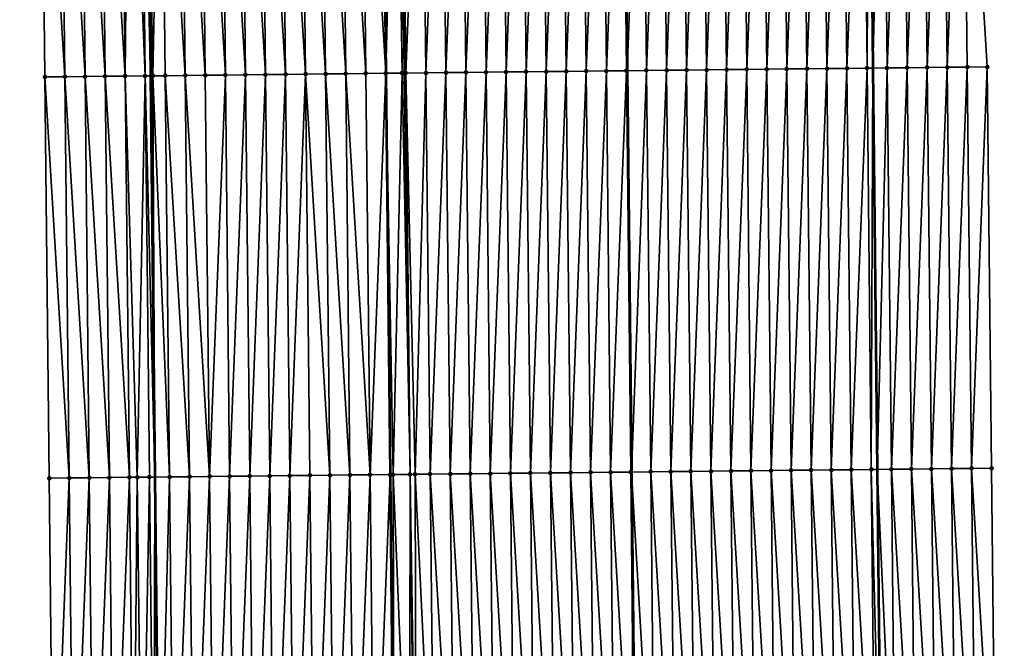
# Model space of a CAD drawing. Header units: feet. Extents: x 2010743 to 2022806, y 818705 to 837694.
# Tile 370 of 531: x 2011449 to 2011498, y 831265 to 831296. Entities that reach past the tile are written whole.
import ezdxf

# ---------------------------------------------------------------- set-up
doc = ezdxf.new("R2010")
doc.units = ezdxf.units.FT
doc.header["$MEASUREMENT"] = 0
for name, color, linetype, lineweight in [('EP_Travel Lane', 172, 'Continuous', 53), ('Road Shots', 141, 'Continuous', 100), ('STRIPING', 60, 'Continuous', 53)]:
    doc.layers.add(name, color=color, linetype=linetype, lineweight=lineweight)
doc.layers.add('I-77-MM17-21_NB-Surface-Border', color=7, linetype='Continuous')
doc.layers.add('I-77-MM17-21_NB-Surface-TIN', color=7, linetype='Continuous')

msp = doc.modelspace()

# ---------------------------------------------------------------- linework, layer by layer
at = {"layer": 'EP_Travel Lane'}
for points in [[(2011453.743, 831413.433, 329.309), (2011453.958, 831393.434, 329.386), (2011454.173, 831373.436, 329.468), (2011454.388, 831353.437, 329.566), (2011454.603, 831333.438, 329.61), (2011454.818, 831313.439, 329.68), (2011455.034, 831293.441, 329.712), (2011455.247, 831273.445, 329.734), (2011455.458, 831253.446, 329.754), (2011455.67, 831233.447, 329.755), (2011455.881, 831213.448, 329.745), (2011456.092, 831193.45, 329.718), (2011456.304, 831173.451, 329.677), (2011456.515, 831153.452, 329.653)], [(2011490, 831393.821, 329.151), (2011490.211, 831373.822, 329.234), (2011490.422, 831353.824, 329.295), (2011490.632, 831333.825, 329.354), (2011490.843, 831313.826, 329.432), (2011491.054, 831293.827, 329.472), (2011491.265, 831273.826, 329.491), (2011491.476, 831253.827, 329.551), (2011491.688, 831233.828, 329.532), (2011491.899, 831213.829, 329.528), (2011492.11, 831193.83, 329.507), (2011492.321, 831173.832, 329.468), (2011492.533, 831153.833, 329.421)]]:
    msp.add_polyline3d(points, dxfattribs=at)
at = {"layer": 'I-77-MM17-21_NB-Surface-Border', "color": 3, "linetype": 'Continuous', "lineweight": -3}
for points in [[(2011452.204, 831153.406, 329.573), (2011451.151, 831173.396, 329.58), (2011450.532, 831193.391, 329.601), (2011450.075, 831213.387, 329.61), (2011450.398, 831233.392, 329.639), (2011450.186, 831253.391, 329.628), (2011449.975, 831273.39, 329.618), (2011449.762, 831293.383, 329.592), (2011449.546, 831313.382, 329.557), (2011448.903, 831333.376, 329.495), (2011448.962, 831353.378, 329.475), (2011449.693, 831373.387, 329.367), (2011449.089, 831393.381, 329.278), (2011448.504, 831413.376, 329.184)], [(2011491.683, 831393.839, 329.103), (2011492.898, 831373.851, 329.154), (2011494.113, 831353.863, 329.174), (2011495.329, 831333.875, 329.195), (2011495.544, 831313.876, 329.254), (2011496.759, 831293.888, 329.262), (2011496.972, 831273.887, 329.286), (2011497.184, 831253.888, 329.337), (2011497.395, 831233.889, 329.335), (2011497.606, 831213.89, 329.325), (2011496.818, 831193.88, 329.333), (2011496.029, 831173.871, 329.332), (2011496.24, 831153.872, 329.291)]]:
    msp.add_polyline3d(points, dxfattribs=at)
at = {"layer": 'I-77-MM17-21_NB-Surface-TIN', "color": 128, "linetype": 'Continuous', "lineweight": -3}
for points in [[(2011451.761, 831293.405, 329.645), (2011451.546, 831313.404, 329.612), (2011450.546, 831313.393, 329.582)], [(2011452.761, 831293.416, 329.659), (2011452.546, 831313.415, 329.638), (2011451.546, 831313.404, 329.612)], [(2011451.761, 831293.405, 329.645), (2011452.761, 831293.416, 329.659), (2011451.546, 831313.404, 329.612)], [(2011453.761, 831293.427, 329.684), (2011453.546, 831313.426, 329.668), (2011452.546, 831313.415, 329.638)], [(2011452.761, 831293.416, 329.659), (2011453.761, 831293.427, 329.684), (2011452.546, 831313.415, 329.638)], [(2011453.761, 831293.427, 329.684), (2011453.946, 831313.43, 329.681), (2011453.546, 831313.426, 329.668)], [(2011453.761, 831293.427, 329.684), (2011454.761, 831293.438, 329.707), (2011453.946, 831313.43, 329.681)], [(2011454.761, 831293.438, 329.707), (2011454.546, 831313.437, 329.677), (2011453.946, 831313.43, 329.681)], [(2011454.546, 831313.437, 329.677), (2011455.034, 831293.441, 329.712), (2011454.818, 831313.439, 329.68)], [(2011454.761, 831293.438, 329.707), (2011455.034, 831293.441, 329.712), (2011454.546, 831313.437, 329.677)], [(2011455.147, 831293.442, 329.714), (2011455.546, 831313.447, 329.689), (2011454.818, 831313.439, 329.68)], [(2011455.147, 831293.442, 329.714), (2011454.818, 831313.439, 329.68), (2011455.034, 831293.441, 329.712)], [(2011455.147, 831293.442, 329.714), (2011455.761, 831293.448, 329.725), (2011455.546, 831313.447, 329.689)], [(2011456.761, 831293.459, 329.746), (2011456.546, 831313.458, 329.707), (2011455.546, 831313.447, 329.689)], [(2011455.761, 831293.448, 329.725), (2011456.761, 831293.459, 329.746), (2011455.546, 831313.447, 329.689)], [(2011457.761, 831293.47, 329.763), (2011457.546, 831313.469, 329.724), (2011456.546, 831313.458, 329.707)], [(2011456.761, 831293.459, 329.746), (2011457.761, 831293.47, 329.763), (2011456.546, 831313.458, 329.707)], [(2011458.761, 831293.481, 329.774), (2011458.546, 831313.48, 329.734), (2011457.546, 831313.469, 329.724)], [(2011457.761, 831293.47, 329.763), (2011458.761, 831293.481, 329.774), (2011457.546, 831313.469, 329.724)], [(2011459.761, 831293.492, 329.785), (2011459.546, 831313.491, 329.744), (2011458.546, 831313.48, 329.734)], [(2011458.761, 831293.481, 329.774), (2011459.761, 831293.492, 329.785), (2011458.546, 831313.48, 329.734)], [(2011460.761, 831293.503, 329.796), (2011460.546, 831313.501, 329.754), (2011459.546, 831313.491, 329.744)], [(2011459.761, 831293.492, 329.785), (2011460.761, 831293.503, 329.796), (2011459.546, 831313.491, 329.744)], [(2011461.761, 831293.513, 329.805), (2011461.546, 831313.512, 329.766), (2011460.546, 831313.501, 329.754)], [(2011460.761, 831293.503, 329.796), (2011461.761, 831293.513, 329.805), (2011460.546, 831313.501, 329.754)], [(2011462.761, 831293.524, 329.817), (2011462.546, 831313.523, 329.775), (2011461.546, 831313.512, 329.766)], [(2011462.761, 831293.524, 329.817), (2011461.546, 831313.512, 329.766), (2011461.761, 831293.513, 329.805)], [(2011463.761, 831293.535, 329.832), (2011463.546, 831313.534, 329.787), (2011462.546, 831313.523, 329.775)], [(2011463.761, 831293.535, 329.832), (2011462.546, 831313.523, 329.775), (2011462.761, 831293.524, 329.817)], [(2011464.761, 831293.546, 329.848), (2011464.545, 831313.545, 329.803), (2011463.546, 831313.534, 329.787)], [(2011463.761, 831293.535, 329.832), (2011464.761, 831293.546, 329.848), (2011463.546, 831313.534, 329.787)], [(2011465.761, 831293.557, 329.871), (2011465.545, 831313.556, 329.823), (2011464.545, 831313.545, 329.803)], [(2011464.761, 831293.546, 329.848), (2011465.761, 831293.557, 329.871), (2011464.545, 831313.545, 329.803)], [(2011465.545, 831313.556, 329.823), (2011466.761, 831293.567, 329.879), (2011466.545, 831313.566, 329.837)], [(2011465.761, 831293.557, 329.871), (2011466.761, 831293.567, 329.879), (2011465.545, 831313.556, 329.823)], [(2011467.254, 831313.574, 329.838), (2011466.545, 831313.566, 329.837), (2011466.761, 831293.567, 329.879)], [(2011467.573, 831293.576, 329.887), (2011467.254, 831313.574, 329.838), (2011466.761, 831293.567, 329.879)], [(2011467.573, 831293.576, 329.887), (2011467.451, 831313.576, 329.837), (2011467.254, 831313.574, 329.838)], [(2011467.677, 831293.577, 329.886), (2011467.545, 831313.577, 329.836), (2011467.451, 831313.576, 329.837)], [(2011467.573, 831293.576, 329.887), (2011467.677, 831293.577, 329.886), (2011467.451, 831313.576, 329.837)], [(2011467.76, 831293.578, 329.886), (2011468.545, 831313.588, 329.82), (2011467.545, 831313.577, 329.836)], [(2011467.677, 831293.577, 329.886), (2011467.76, 831293.578, 329.886), (2011467.545, 831313.577, 329.836)], [(2011467.76, 831293.578, 329.886), (2011468.76, 831293.589, 329.87), (2011468.545, 831313.588, 329.82)], [(2011468.76, 831293.589, 329.87), (2011469.545, 831313.598, 329.805), (2011468.545, 831313.588, 329.82)], [(2011468.76, 831293.589, 329.87), (2011469.76, 831293.6, 329.853), (2011469.545, 831313.598, 329.805)], [(2011469.76, 831293.6, 329.853), (2011470.545, 831313.609, 329.788), (2011469.545, 831313.598, 329.805)], [(2011469.76, 831293.6, 329.853), (2011470.76, 831293.61, 329.838), (2011470.545, 831313.609, 329.788)], [(2011470.76, 831293.61, 329.838), (2011471.545, 831313.62, 329.772), (2011470.545, 831313.609, 329.788)], [(2011470.76, 831293.61, 329.838), (2011471.76, 831293.621, 329.824), (2011471.545, 831313.62, 329.772)], [(2011471.76, 831293.621, 329.824), (2011472.545, 831313.631, 329.757), (2011471.545, 831313.62, 329.772)], [(2011471.76, 831293.621, 329.824), (2011472.76, 831293.632, 329.809), (2011472.545, 831313.631, 329.757)], [(2011472.76, 831293.632, 329.809), (2011473.545, 831313.641, 329.74), (2011472.545, 831313.631, 329.757)], [(2011472.76, 831293.632, 329.809), (2011473.76, 831293.642, 329.791), (2011473.545, 831313.641, 329.74)], [(2011473.76, 831293.642, 329.791), (2011474.545, 831313.652, 329.725), (2011473.545, 831313.641, 329.74)], [(2011473.76, 831293.642, 329.791), (2011474.76, 831293.653, 329.776), (2011474.545, 831313.652, 329.725)], [(2011474.76, 831293.653, 329.776), (2011475.545, 831313.663, 329.709), (2011474.545, 831313.652, 329.725)], [(2011474.76, 831293.653, 329.776), (2011475.76, 831293.664, 329.761), (2011475.545, 831313.663, 329.709)], [(2011475.76, 831293.664, 329.761), (2011476.545, 831313.673, 329.695), (2011475.545, 831313.663, 329.709)], [(2011475.76, 831293.664, 329.761), (2011476.76, 831293.674, 329.749), (2011476.545, 831313.673, 329.695)], [(2011476.76, 831293.674, 329.749), (2011477.545, 831313.684, 329.686), (2011476.545, 831313.673, 329.695)], [(2011476.76, 831293.674, 329.749), (2011477.76, 831293.685, 329.739), (2011477.545, 831313.684, 329.686)], [(2011477.76, 831293.685, 329.739), (2011478.545, 831313.695, 329.67), (2011477.545, 831313.684, 329.686)], [(2011477.76, 831293.685, 329.739), (2011478.76, 831293.696, 329.715), (2011478.545, 831313.695, 329.67)], [(2011478.76, 831293.696, 329.715), (2011478.583, 831313.695, 329.669), (2011478.545, 831313.695, 329.67)], [(2011479.545, 831313.705, 329.639), (2011478.583, 831313.695, 329.669), (2011478.798, 831293.696, 329.714)], [(2011478.76, 831293.696, 329.715), (2011478.798, 831293.696, 329.714), (2011478.583, 831313.695, 329.669)], [(2011479.76, 831293.707, 329.696), (2011479.545, 831313.705, 329.639), (2011478.798, 831293.696, 329.714)], [(2011479.76, 831293.707, 329.696), (2011480.545, 831313.716, 329.613), (2011479.545, 831313.705, 329.639)], [(2011479.76, 831293.707, 329.696), (2011480.76, 831293.717, 329.663), (2011480.545, 831313.716, 329.613)], [(2011480.76, 831293.717, 329.663), (2011481.544, 831313.727, 329.592), (2011480.545, 831313.716, 329.613)], [(2011480.76, 831293.717, 329.663), (2011481.76, 831293.728, 329.642), (2011481.544, 831313.727, 329.592)], [(2011481.76, 831293.728, 329.642), (2011482.544, 831313.737, 329.578), (2011481.544, 831313.727, 329.592)], [(2011481.76, 831293.728, 329.642), (2011482.76, 831293.739, 329.626), (2011482.544, 831313.737, 329.578)], [(2011482.76, 831293.739, 329.626), (2011483.544, 831313.748, 329.558), (2011482.544, 831313.737, 329.578)], [(2011482.76, 831293.739, 329.626), (2011483.76, 831293.749, 329.608), (2011483.544, 831313.748, 329.558)], [(2011483.76, 831293.749, 329.608), (2011484.544, 831313.759, 329.545), (2011483.544, 831313.748, 329.558)], [(2011483.76, 831293.749, 329.608), (2011484.759, 831293.76, 329.594), (2011484.544, 831313.759, 329.545)], [(2011484.759, 831293.76, 329.594), (2011485.544, 831313.769, 329.531), (2011484.544, 831313.759, 329.545)], [(2011484.759, 831293.76, 329.594), (2011485.759, 831293.771, 329.581), (2011485.544, 831313.769, 329.531)], [(2011485.759, 831293.771, 329.581), (2011486.544, 831313.78, 329.516), (2011485.544, 831313.769, 329.531)], [(2011485.759, 831293.771, 329.581), (2011486.759, 831293.781, 329.568), (2011486.544, 831313.78, 329.516)], [(2011486.759, 831293.781, 329.568), (2011487.544, 831313.791, 329.5), (2011486.544, 831313.78, 329.516)], [(2011486.759, 831293.781, 329.568), (2011487.759, 831293.792, 329.55), (2011487.544, 831313.791, 329.5)], [(2011487.759, 831293.792, 329.55), (2011488.544, 831313.801, 329.483), (2011487.544, 831313.791, 329.5)], [(2011487.759, 831293.792, 329.55), (2011488.759, 831293.803, 329.535), (2011488.544, 831313.801, 329.483)], [(2011488.759, 831293.803, 329.535), (2011489.544, 831313.812, 329.464), (2011488.544, 831313.801, 329.483)], [(2011488.759, 831293.803, 329.535), (2011489.759, 831293.813, 329.518), (2011489.544, 831313.812, 329.464)], [(2011489.759, 831293.813, 329.518), (2011490.544, 831313.823, 329.442), (2011489.544, 831313.812, 329.464)], [(2011489.759, 831293.813, 329.518), (2011490.759, 831293.824, 329.483), (2011490.544, 831313.823, 329.442)], [(2011490.759, 831293.824, 329.483), (2011490.843, 831313.826, 329.432), (2011490.544, 831313.823, 329.442)], [(2011490.759, 831293.824, 329.483), (2011491.054, 831293.827, 329.472), (2011490.843, 831313.826, 329.432)], [(2011491.544, 831313.833, 329.408), (2011490.843, 831313.826, 329.432), (2011491.054, 831293.827, 329.472)], [(2011491.759, 831293.835, 329.444), (2011491.544, 831313.833, 329.408), (2011491.054, 831293.827, 329.472)], [(2011491.759, 831293.835, 329.444), (2011492.544, 831313.844, 329.372), (2011491.544, 831313.833, 329.408)], [(2011491.759, 831293.835, 329.444), (2011492.759, 831293.845, 329.399), (2011492.544, 831313.844, 329.372)], [(2011492.759, 831293.845, 329.399), (2011493.544, 831313.855, 329.326), (2011492.544, 831313.844, 329.372)], [(2011492.759, 831293.845, 329.399), (2011493.759, 831293.856, 329.351), (2011493.544, 831313.855, 329.326)], [(2011493.759, 831293.856, 329.351), (2011494.544, 831313.865, 329.287), (2011493.544, 831313.855, 329.326)], [(2011493.759, 831293.856, 329.351), (2011494.759, 831293.866, 329.322), (2011494.544, 831313.865, 329.287)], [(2011494.759, 831293.866, 329.322), (2011495.544, 831313.876, 329.254), (2011494.544, 831313.865, 329.287)], [(2011494.759, 831293.866, 329.322), (2011495.759, 831293.877, 329.291), (2011495.544, 831313.876, 329.254)], [(2011495.759, 831293.877, 329.291), (2011496.759, 831293.888, 329.262), (2011495.544, 831313.876, 329.254)], [(2011450.761, 831293.394, 329.619), (2011450.546, 831313.393, 329.582), (2011449.546, 831313.382, 329.557)], [(2011449.762, 831293.383, 329.592), (2011450.761, 831293.394, 329.619), (2011449.546, 831313.382, 329.557)], [(2011450.761, 831293.394, 329.619), (2011451.761, 831293.405, 329.645), (2011450.546, 831313.393, 329.582)], [(2011483.973, 831273.749, 329.63), (2011484.759, 831293.76, 329.594), (2011483.76, 831293.749, 329.608)], [(2011483.973, 831273.749, 329.63), (2011484.973, 831273.759, 329.616), (2011484.759, 831293.76, 329.594)], [(2011484.973, 831273.759, 329.616), (2011485.759, 831293.771, 329.581), (2011484.759, 831293.76, 329.594)], [(2011484.973, 831273.759, 329.616), (2011485.973, 831273.77, 329.604), (2011485.759, 831293.771, 329.581)], [(2011485.973, 831273.77, 329.604), (2011486.759, 831293.781, 329.568), (2011485.759, 831293.771, 329.581)], [(2011485.973, 831273.77, 329.604), (2011486.973, 831273.781, 329.587), (2011486.759, 831293.781, 329.568)], [(2011486.973, 831273.781, 329.587), (2011487.759, 831293.792, 329.55), (2011486.759, 831293.781, 329.568)], [(2011486.973, 831273.781, 329.587), (2011487.973, 831273.791, 329.57), (2011487.759, 831293.792, 329.55)], [(2011487.973, 831273.791, 329.57), (2011488.759, 831293.803, 329.535), (2011487.759, 831293.792, 329.55)], [(2011487.973, 831273.791, 329.57), (2011488.973, 831273.802, 329.552), (2011488.759, 831293.803, 329.535)], [(2011488.973, 831273.802, 329.552), (2011489.759, 831293.813, 329.518), (2011488.759, 831293.803, 329.535)], [(2011488.973, 831273.802, 329.552), (2011489.973, 831273.812, 329.533), (2011489.759, 831293.813, 329.518)], [(2011489.973, 831273.812, 329.533), (2011490.759, 831293.824, 329.483), (2011489.759, 831293.813, 329.518)], [(2011489.973, 831273.812, 329.533), (2011490.973, 831273.823, 329.498), (2011490.759, 831293.824, 329.483)], [(2011490.973, 831273.823, 329.498), (2011491.054, 831293.827, 329.472), (2011490.759, 831293.824, 329.483)], [(2011490.973, 831273.823, 329.498), (2011491.265, 831273.826, 329.491), (2011491.054, 831293.827, 329.472)], [(2011491.759, 831293.835, 329.444), (2011491.054, 831293.827, 329.472), (2011491.265, 831273.826, 329.491)], [(2011491.973, 831273.834, 329.474), (2011491.759, 831293.835, 329.444), (2011491.265, 831273.826, 329.491)], [(2011491.973, 831273.834, 329.474), (2011492.759, 831293.845, 329.399), (2011491.759, 831293.835, 329.444)], [(2011491.973, 831273.834, 329.474), (2011492.973, 831273.844, 329.432), (2011492.759, 831293.845, 329.399)], [(2011492.973, 831273.844, 329.432), (2011493.759, 831293.856, 329.351), (2011492.759, 831293.845, 329.399)], [(2011492.973, 831273.844, 329.432), (2011493.973, 831273.855, 329.386), (2011493.759, 831293.856, 329.351)], [(2011493.973, 831273.855, 329.386), (2011494.759, 831293.866, 329.322), (2011493.759, 831293.856, 329.351)], [(2011493.973, 831273.855, 329.386), (2011494.973, 831273.866, 329.349), (2011494.759, 831293.866, 329.322)], [(2011494.973, 831273.866, 329.349), (2011495.759, 831293.877, 329.291), (2011494.759, 831293.866, 329.322)], [(2011494.973, 831273.866, 329.349), (2011495.972, 831273.876, 329.317), (2011495.759, 831293.877, 329.291)], [(2011495.972, 831273.876, 329.317), (2011496.759, 831293.888, 329.262), (2011495.759, 831293.877, 329.291)], [(2011495.972, 831273.876, 329.317), (2011496.972, 831273.887, 329.286), (2011496.759, 831293.888, 329.262)], [(2011450.975, 831273.4, 329.644), (2011450.761, 831293.394, 329.619), (2011449.762, 831293.383, 329.592)], [(2011449.975, 831273.39, 329.618), (2011450.975, 831273.4, 329.644), (2011449.762, 831293.383, 329.592)], [(2011451.975, 831273.411, 329.672), (2011451.761, 831293.405, 329.645), (2011450.761, 831293.394, 329.619)], [(2011450.975, 831273.4, 329.644), (2011451.975, 831273.411, 329.672), (2011450.761, 831293.394, 329.619)], [(2011452.975, 831273.421, 329.684), (2011452.761, 831293.416, 329.659), (2011451.761, 831293.405, 329.645)], [(2011451.975, 831273.411, 329.672), (2011452.975, 831273.421, 329.684), (2011451.761, 831293.405, 329.645)], [(2011453.975, 831273.432, 329.715), (2011453.761, 831293.427, 329.684), (2011452.761, 831293.416, 329.659)], [(2011452.975, 831273.421, 329.684), (2011453.975, 831273.432, 329.715), (2011452.761, 831293.416, 329.659)], [(2011454.369, 831273.436, 329.741), (2011454.761, 831293.438, 329.707), (2011453.761, 831293.427, 329.684)], [(2011453.975, 831273.432, 329.715), (2011454.369, 831273.436, 329.741), (2011453.761, 831293.427, 329.684)], [(2011454.369, 831273.436, 329.741), (2011454.975, 831273.442, 329.732), (2011454.761, 831293.438, 329.707)], [(2011454.761, 831293.438, 329.707), (2011455.247, 831273.445, 329.734), (2011455.034, 831293.441, 329.712)], [(2011454.975, 831273.442, 329.732), (2011455.247, 831273.445, 329.734), (2011454.761, 831293.438, 329.707)], [(2011455.147, 831293.442, 329.714), (2011455.034, 831293.441, 329.712), (2011455.247, 831273.445, 329.734)], [(2011455.975, 831273.453, 329.739), (2011455.761, 831293.448, 329.725), (2011455.147, 831293.442, 329.714)], [(2011455.975, 831273.453, 329.739), (2011455.147, 831293.442, 329.714), (2011455.247, 831273.445, 329.734)], [(2011456.975, 831273.463, 329.763), (2011456.761, 831293.459, 329.746), (2011455.761, 831293.448, 329.725)], [(2011455.975, 831273.453, 329.739), (2011456.975, 831273.463, 329.763), (2011455.761, 831293.448, 329.725)], [(2011457.975, 831273.474, 329.78), (2011457.761, 831293.47, 329.763), (2011456.761, 831293.459, 329.746)], [(2011456.975, 831273.463, 329.763), (2011457.975, 831273.474, 329.78), (2011456.761, 831293.459, 329.746)], [(2011457.975, 831273.474, 329.78), (2011458.761, 831293.481, 329.774), (2011457.761, 831293.47, 329.763)], [(2011457.975, 831273.474, 329.78), (2011458.975, 831273.484, 329.793), (2011458.761, 831293.481, 329.774)], [(2011458.975, 831273.484, 329.793), (2011459.761, 831293.492, 329.785), (2011458.761, 831293.481, 329.774)], [(2011458.975, 831273.484, 329.793), (2011459.975, 831273.495, 329.805), (2011459.761, 831293.492, 329.785)], [(2011459.975, 831273.495, 329.805), (2011460.761, 831293.503, 329.796), (2011459.761, 831293.492, 329.785)], [(2011459.975, 831273.495, 329.805), (2011460.974, 831273.506, 329.814), (2011460.761, 831293.503, 329.796)], [(2011460.974, 831273.506, 329.814), (2011461.761, 831293.513, 329.805), (2011460.761, 831293.503, 329.796)], [(2011460.974, 831273.506, 329.814), (2011461.974, 831273.516, 329.826), (2011461.761, 831293.513, 329.805)], [(2011462.761, 831293.524, 329.817), (2011461.761, 831293.513, 329.805), (2011461.974, 831273.516, 329.826)], [(2011462.974, 831273.527, 329.836), (2011462.761, 831293.524, 329.817), (2011461.974, 831273.516, 329.826)], [(2011463.974, 831273.537, 329.85), (2011463.761, 831293.535, 329.832), (2011462.761, 831293.524, 329.817)], [(2011463.974, 831273.537, 329.85), (2011462.761, 831293.524, 329.817), (2011462.974, 831273.527, 329.836)], [(2011464.974, 831273.548, 329.867), (2011464.761, 831293.546, 329.848), (2011463.761, 831293.535, 329.832)], [(2011463.974, 831273.537, 329.85), (2011464.974, 831273.548, 329.867), (2011463.761, 831293.535, 329.832)], [(2011465.974, 831273.558, 329.886), (2011465.761, 831293.557, 329.871), (2011464.761, 831293.546, 329.848)], [(2011464.974, 831273.548, 329.867), (2011465.974, 831273.558, 329.886), (2011464.761, 831293.546, 329.848)], [(2011465.974, 831273.558, 329.886), (2011466.761, 831293.567, 329.879), (2011465.761, 831293.557, 329.871)], [(2011465.974, 831273.558, 329.886), (2011466.974, 831273.569, 329.898), (2011466.761, 831293.567, 329.879)], [(2011467.122, 831273.57, 329.899), (2011467.573, 831293.576, 329.887), (2011466.761, 831293.567, 329.879)], [(2011467.122, 831273.57, 329.899), (2011466.761, 831293.567, 329.879), (2011466.974, 831273.569, 329.898)], [(2011467.122, 831273.57, 329.899), (2011467.974, 831273.579, 329.894), (2011467.573, 831293.576, 329.887)], [(2011467.974, 831273.579, 329.894), (2011467.677, 831293.577, 329.886), (2011467.573, 831293.576, 329.887)], [(2011467.974, 831273.579, 329.894), (2011467.76, 831293.578, 329.886), (2011467.677, 831293.577, 329.886)], [(2011468.221, 831273.582, 329.893), (2011468.76, 831293.589, 329.87), (2011467.76, 831293.578, 329.886)], [(2011467.974, 831273.579, 329.894), (2011468.221, 831273.582, 329.893), (2011467.76, 831293.578, 329.886)], [(2011468.221, 831273.582, 329.893), (2011468.974, 831273.59, 329.883), (2011468.76, 831293.589, 329.87)], [(2011468.974, 831273.59, 329.883), (2011469.76, 831293.6, 329.853), (2011468.76, 831293.589, 329.87)], [(2011468.974, 831273.59, 329.883), (2011469.974, 831273.6, 329.868), (2011469.76, 831293.6, 329.853)], [(2011469.974, 831273.6, 329.868), (2011470.76, 831293.61, 329.838), (2011469.76, 831293.6, 329.853)], [(2011469.974, 831273.6, 329.868), (2011470.974, 831273.611, 329.854), (2011470.76, 831293.61, 329.838)], [(2011470.974, 831273.611, 329.854), (2011471.76, 831293.621, 329.824), (2011470.76, 831293.61, 329.838)], [(2011470.974, 831273.611, 329.854), (2011471.974, 831273.622, 329.838), (2011471.76, 831293.621, 329.824)], [(2011471.974, 831273.622, 329.838), (2011472.76, 831293.632, 329.809), (2011471.76, 831293.621, 329.824)], [(2011471.974, 831273.622, 329.838), (2011472.974, 831273.632, 329.822), (2011472.76, 831293.632, 329.809)], [(2011472.974, 831273.632, 329.822), (2011473.76, 831293.642, 329.791), (2011472.76, 831293.632, 329.809)], [(2011472.974, 831273.632, 329.822), (2011473.974, 831273.643, 329.801), (2011473.76, 831293.642, 329.791)], [(2011473.974, 831273.643, 329.801), (2011474.76, 831293.653, 329.776), (2011473.76, 831293.642, 329.791)], [(2011473.974, 831273.643, 329.801), (2011474.974, 831273.653, 329.786), (2011474.76, 831293.653, 329.776)], [(2011474.974, 831273.653, 329.786), (2011475.76, 831293.664, 329.761), (2011474.76, 831293.653, 329.776)], [(2011474.974, 831273.653, 329.786), (2011475.974, 831273.664, 329.771), (2011475.76, 831293.664, 329.761)], [(2011475.974, 831273.664, 329.771), (2011476.76, 831293.674, 329.749), (2011475.76, 831293.664, 329.761)], [(2011475.974, 831273.664, 329.771), (2011476.974, 831273.675, 329.759), (2011476.76, 831293.674, 329.749)], [(2011476.974, 831273.675, 329.759), (2011477.76, 831293.685, 329.739), (2011476.76, 831293.674, 329.749)], [(2011476.974, 831273.675, 329.759), (2011477.974, 831273.685, 329.748), (2011477.76, 831293.685, 329.739)], [(2011477.974, 831273.685, 329.748), (2011478.76, 831293.696, 329.715), (2011477.76, 831293.685, 329.739)], [(2011477.974, 831273.685, 329.748), (2011478.973, 831273.696, 329.734), (2011478.76, 831293.696, 329.715)], [(2011478.973, 831273.696, 329.734), (2011478.798, 831293.696, 329.714), (2011478.76, 831293.696, 329.715)], [(2011479.76, 831293.707, 329.696), (2011478.798, 831293.696, 329.714), (2011479.011, 831273.696, 329.733)], [(2011478.973, 831273.696, 329.734), (2011479.011, 831273.696, 329.733), (2011478.798, 831293.696, 329.714)], [(2011479.973, 831273.706, 329.708), (2011479.76, 831293.707, 329.696), (2011479.011, 831273.696, 329.733)], [(2011479.973, 831273.706, 329.708), (2011480.76, 831293.717, 329.663), (2011479.76, 831293.707, 329.696)], [(2011479.973, 831273.706, 329.708), (2011480.973, 831273.717, 329.68), (2011480.76, 831293.717, 329.663)], [(2011480.973, 831273.717, 329.68), (2011481.76, 831293.728, 329.642), (2011480.76, 831293.717, 329.663)], [(2011480.973, 831273.717, 329.68), (2011481.973, 831273.728, 329.664), (2011481.76, 831293.728, 329.642)], [(2011481.973, 831273.728, 329.664), (2011482.76, 831293.739, 329.626), (2011481.76, 831293.728, 329.642)], [(2011481.973, 831273.728, 329.664), (2011482.973, 831273.738, 329.648), (2011482.76, 831293.739, 329.626)], [(2011482.973, 831273.738, 329.648), (2011483.76, 831293.749, 329.608), (2011482.76, 831293.739, 329.626)], [(2011482.973, 831273.738, 329.648), (2011483.973, 831273.749, 329.63), (2011483.76, 831293.749, 329.608)], [(2011472.185, 831253.623, 329.871), (2011471.974, 831273.622, 329.838), (2011470.974, 831273.611, 329.854)], [(2011473.185, 831253.633, 329.855), (2011472.974, 831273.632, 329.822), (2011471.974, 831273.622, 329.838)], [(2011472.185, 831253.623, 329.871), (2011473.185, 831253.633, 329.855), (2011471.974, 831273.622, 329.838)], [(2011474.185, 831253.644, 329.838), (2011473.974, 831273.643, 329.801), (2011472.974, 831273.632, 329.822)], [(2011473.185, 831253.633, 329.855), (2011474.185, 831253.644, 329.838), (2011472.974, 831273.632, 329.822)], [(2011475.185, 831253.654, 329.823), (2011474.974, 831273.653, 329.786), (2011473.974, 831273.643, 329.801)], [(2011474.185, 831253.644, 329.838), (2011475.185, 831253.654, 329.823), (2011473.974, 831273.643, 329.801)], [(2011476.185, 831253.665, 329.808), (2011475.974, 831273.664, 329.771), (2011474.974, 831273.653, 329.786)], [(2011475.185, 831253.654, 329.823), (2011476.185, 831253.665, 329.808), (2011474.974, 831273.653, 329.786)], [(2011477.185, 831253.676, 329.797), (2011476.974, 831273.675, 329.759), (2011475.974, 831273.664, 329.771)], [(2011476.185, 831253.665, 329.808), (2011477.185, 831253.676, 329.797), (2011475.974, 831273.664, 329.771)], [(2011478.185, 831253.686, 329.789), (2011477.974, 831273.685, 329.748), (2011476.974, 831273.675, 329.759)], [(2011477.185, 831253.676, 329.797), (2011478.185, 831253.686, 329.789), (2011476.974, 831273.675, 329.759)], [(2011479.185, 831253.697, 329.773), (2011478.973, 831273.696, 329.734), (2011477.974, 831273.685, 329.748)], [(2011478.185, 831253.686, 329.789), (2011479.185, 831253.697, 329.773), (2011477.974, 831273.685, 329.748)], [(2011478.973, 831273.696, 329.734), (2011479.223, 831253.697, 329.773), (2011479.011, 831273.696, 329.733)], [(2011479.185, 831253.697, 329.773), (2011479.223, 831253.697, 329.773), (2011478.973, 831273.696, 329.734)], [(2011480.185, 831253.707, 329.759), (2011479.973, 831273.706, 329.708), (2011479.011, 831273.696, 329.733)], [(2011480.185, 831253.707, 329.759), (2011479.011, 831273.696, 329.733), (2011479.223, 831253.697, 329.773)], [(2011481.185, 831253.718, 329.73), (2011480.973, 831273.717, 329.68), (2011479.973, 831273.706, 329.708)], [(2011480.185, 831253.707, 329.759), (2011481.185, 831253.718, 329.73), (2011479.973, 831273.706, 329.708)], [(2011482.185, 831253.729, 329.712), (2011481.973, 831273.728, 329.664), (2011480.973, 831273.717, 329.68)], [(2011481.185, 831253.718, 329.73), (2011482.185, 831253.729, 329.712), (2011480.973, 831273.717, 329.68)], [(2011483.185, 831253.739, 329.694), (2011482.973, 831273.738, 329.648), (2011481.973, 831273.728, 329.664)], [(2011482.185, 831253.729, 329.712), (2011483.185, 831253.739, 329.694), (2011481.973, 831273.728, 329.664)], [(2011484.184, 831253.75, 329.677), (2011483.973, 831273.749, 329.63), (2011482.973, 831273.738, 329.648)], [(2011483.185, 831253.739, 329.694), (2011484.184, 831253.75, 329.677), (2011482.973, 831273.738, 329.648)], [(2011485.184, 831253.76, 329.665), (2011484.973, 831273.759, 329.616), (2011483.973, 831273.749, 329.63)], [(2011484.184, 831253.75, 329.677), (2011485.184, 831253.76, 329.665), (2011483.973, 831273.749, 329.63)], [(2011486.184, 831253.771, 329.653), (2011485.973, 831273.77, 329.604), (2011484.973, 831273.759, 329.616)], [(2011485.184, 831253.76, 329.665), (2011486.184, 831253.771, 329.653), (2011484.973, 831273.759, 329.616)], [(2011487.184, 831253.782, 329.641), (2011486.973, 831273.781, 329.587), (2011485.973, 831273.77, 329.604)], [(2011486.184, 831253.771, 329.653), (2011487.184, 831253.782, 329.641), (2011485.973, 831273.77, 329.604)], [(2011488.184, 831253.792, 329.627), (2011487.973, 831273.791, 329.57), (2011486.973, 831273.781, 329.587)], [(2011487.184, 831253.782, 329.641), (2011488.184, 831253.792, 329.627), (2011486.973, 831273.781, 329.587)], [(2011489.184, 831253.803, 329.611), (2011488.973, 831273.802, 329.552), (2011487.973, 831273.791, 329.57)], [(2011488.184, 831253.792, 329.627), (2011489.184, 831253.803, 329.611), (2011487.973, 831273.791, 329.57)], [(2011490.184, 831253.813, 329.593), (2011489.973, 831273.812, 329.533), (2011488.973, 831273.802, 329.552)], [(2011489.184, 831253.803, 329.611), (2011490.184, 831253.813, 329.593), (2011488.973, 831273.802, 329.552)], [(2011491.184, 831253.824, 329.56), (2011490.973, 831273.823, 329.498), (2011489.973, 831273.812, 329.533)], [(2011490.184, 831253.813, 329.593), (2011491.184, 831253.824, 329.56), (2011489.973, 831273.812, 329.533)], [(2011490.973, 831273.823, 329.498), (2011491.476, 831253.827, 329.551), (2011491.265, 831273.826, 329.491)], [(2011491.184, 831253.824, 329.56), (2011491.476, 831253.827, 329.551), (2011490.973, 831273.823, 329.498)], [(2011492.184, 831253.835, 329.529), (2011491.973, 831273.834, 329.474), (2011491.265, 831273.826, 329.491)], [(2011492.184, 831253.835, 329.529), (2011491.265, 831273.826, 329.491), (2011491.476, 831253.827, 329.551)], [(2011493.184, 831253.845, 329.485), (2011492.973, 831273.844, 329.432), (2011491.973, 831273.834, 329.474)], [(2011492.184, 831253.835, 329.529), (2011493.184, 831253.845, 329.485), (2011491.973, 831273.834, 329.474)], [(2011494.184, 831253.856, 329.438), (2011493.973, 831273.855, 329.386), (2011492.973, 831273.844, 329.432)], [(2011493.184, 831253.845, 329.485), (2011494.184, 831253.856, 329.438), (2011492.973, 831273.844, 329.432)], [(2011495.184, 831253.867, 329.397), (2011494.973, 831273.866, 329.349), (2011493.973, 831273.855, 329.386)], [(2011494.184, 831253.856, 329.438), (2011495.184, 831253.867, 329.397), (2011493.973, 831273.855, 329.386)], [(2011496.184, 831253.877, 329.365), (2011495.972, 831273.876, 329.317), (2011494.973, 831273.866, 329.349)], [(2011495.184, 831253.867, 329.397), (2011496.184, 831253.877, 329.365), (2011494.973, 831273.866, 329.349)], [(2011497.184, 831253.888, 329.337), (2011496.972, 831273.887, 329.286), (2011495.972, 831273.876, 329.317)], [(2011496.184, 831253.877, 329.365), (2011497.184, 831253.888, 329.337), (2011495.972, 831273.876, 329.317)], [(2011450.186, 831253.391, 329.628), (2011450.975, 831273.4, 329.644), (2011449.975, 831273.39, 329.618)], [(2011450.186, 831253.391, 329.628), (2011451.186, 831253.401, 329.653), (2011450.975, 831273.4, 329.644)], [(2011451.186, 831253.401, 329.653), (2011451.975, 831273.411, 329.672), (2011450.975, 831273.4, 329.644)], [(2011451.186, 831253.401, 329.653), (2011452.186, 831253.412, 329.678), (2011451.975, 831273.411, 329.672)], [(2011452.186, 831253.412, 329.678), (2011452.975, 831273.421, 329.684), (2011451.975, 831273.411, 329.672)], [(2011452.186, 831253.412, 329.678), (2011453.186, 831253.422, 329.694), (2011452.975, 831273.421, 329.684)], [(2011453.186, 831253.422, 329.694), (2011453.975, 831273.432, 329.715), (2011452.975, 831273.421, 329.684)], [(2011453.186, 831253.422, 329.694), (2011454.186, 831253.433, 329.721), (2011453.975, 831273.432, 329.715)], [(2011454.186, 831253.433, 329.721), (2011454.369, 831273.436, 329.741), (2011453.975, 831273.432, 329.715)], [(2011454.186, 831253.433, 329.721), (2011454.61, 831253.437, 329.747), (2011454.369, 831273.436, 329.741)], [(2011454.61, 831253.437, 329.747), (2011454.975, 831273.442, 329.732), (2011454.369, 831273.436, 329.741)], [(2011454.61, 831253.437, 329.747), (2011455.186, 831253.443, 329.75), (2011454.975, 831273.442, 329.732)], [(2011455.186, 831253.443, 329.75), (2011455.247, 831273.445, 329.734), (2011454.975, 831273.442, 329.732)], [(2011455.186, 831253.443, 329.75), (2011455.458, 831253.446, 329.754), (2011455.247, 831273.445, 329.734)], [(2011455.975, 831273.453, 329.739), (2011455.247, 831273.445, 329.734), (2011455.458, 831253.446, 329.754)], [(2011456.186, 831253.454, 329.764), (2011455.975, 831273.453, 329.739), (2011455.458, 831253.446, 329.754)], [(2011456.186, 831253.454, 329.764), (2011456.975, 831273.463, 329.763), (2011455.975, 831273.453, 329.739)], [(2011456.186, 831253.454, 329.764), (2011457.186, 831253.464, 329.786), (2011456.975, 831273.463, 329.763)], [(2011457.186, 831253.464, 329.786), (2011457.975, 831273.474, 329.78), (2011456.975, 831273.463, 329.763)], [(2011457.186, 831253.464, 329.786), (2011458.186, 831253.475, 329.804), (2011457.975, 831273.474, 329.78)], [(2011458.186, 831253.475, 329.804), (2011458.975, 831273.484, 329.793), (2011457.975, 831273.474, 329.78)], [(2011458.186, 831253.475, 329.804), (2011459.186, 831253.485, 329.816), (2011458.975, 831273.484, 329.793)], [(2011459.186, 831253.485, 329.816), (2011459.975, 831273.495, 329.805), (2011458.975, 831273.484, 329.793)], [(2011459.186, 831253.485, 329.816), (2011460.186, 831253.496, 329.829), (2011459.975, 831273.495, 329.805)], [(2011460.186, 831253.496, 329.829), (2011460.974, 831273.506, 329.814), (2011459.975, 831273.495, 329.805)], [(2011460.186, 831253.496, 329.829), (2011461.186, 831253.507, 329.838), (2011460.974, 831273.506, 329.814)], [(2011461.186, 831253.507, 329.838), (2011461.974, 831273.516, 329.826), (2011460.974, 831273.506, 329.814)], [(2011461.186, 831253.507, 329.838), (2011462.186, 831253.517, 329.849), (2011461.974, 831273.516, 329.826)], [(2011462.974, 831273.527, 329.836), (2011461.974, 831273.516, 329.826), (2011462.186, 831253.517, 329.849)], [(2011463.186, 831253.528, 329.86), (2011462.974, 831273.527, 329.836), (2011462.186, 831253.517, 329.849)], [(2011463.186, 831253.528, 329.86), (2011463.974, 831273.537, 329.85), (2011462.974, 831273.527, 329.836)], [(2011463.186, 831253.528, 329.86), (2011464.186, 831253.538, 329.876), (2011463.974, 831273.537, 329.85)], [(2011464.186, 831253.538, 329.876), (2011464.974, 831273.548, 329.867), (2011463.974, 831273.537, 329.85)], [(2011464.186, 831253.538, 329.876), (2011465.186, 831253.549, 329.894), (2011464.974, 831273.548, 329.867)], [(2011465.186, 831253.549, 329.894), (2011465.974, 831273.558, 329.886), (2011464.974, 831273.548, 329.867)], [(2011465.186, 831253.549, 329.894), (2011466.185, 831253.559, 329.915), (2011465.974, 831273.558, 329.886)], [(2011466.185, 831253.559, 329.915), (2011466.974, 831273.569, 329.898), (2011465.974, 831273.558, 329.886)], [(2011466.185, 831253.559, 329.915), (2011467.185, 831253.57, 329.928), (2011466.974, 831273.569, 329.898)], [(2011467.122, 831273.57, 329.899), (2011466.974, 831273.569, 329.898), (2011467.185, 831253.57, 329.928)], [(2011467.944, 831253.578, 329.931), (2011467.974, 831273.579, 329.894), (2011467.122, 831273.57, 329.899)], [(2011467.944, 831253.578, 329.931), (2011467.122, 831273.57, 329.899), (2011467.185, 831253.57, 329.928)], [(2011467.944, 831253.578, 329.931), (2011468.185, 831253.58, 329.931), (2011467.974, 831273.579, 329.894)], [(2011468.27, 831253.581, 329.93), (2011468.221, 831273.582, 329.893), (2011467.974, 831273.579, 329.894)], [(2011468.185, 831253.58, 329.931), (2011468.27, 831253.581, 329.93), (2011467.974, 831273.579, 329.894)], [(2011469.185, 831253.591, 329.918), (2011468.974, 831273.59, 329.883), (2011468.221, 831273.582, 329.893)], [(2011468.27, 831253.581, 329.93), (2011469.185, 831253.591, 329.918), (2011468.221, 831273.582, 329.893)], [(2011470.185, 831253.602, 329.9), (2011469.974, 831273.6, 329.868), (2011468.974, 831273.59, 329.883)], [(2011469.185, 831253.591, 329.918), (2011470.185, 831253.602, 329.9), (2011468.974, 831273.59, 329.883)], [(2011471.185, 831253.612, 329.885), (2011470.974, 831273.611, 329.854), (2011469.974, 831273.6, 329.868)], [(2011470.185, 831253.602, 329.9), (2011471.185, 831253.612, 329.885), (2011469.974, 831273.6, 329.868)], [(2011471.185, 831253.612, 329.885), (2011472.185, 831253.623, 329.871), (2011470.974, 831273.611, 329.854)]]:
    msp.add_3dface(points, dxfattribs=at)
at = {"layer": 'Road Shots', "lineweight": 100}
for p in [(2011484.759, 831293.76, 329.594), (2011485.759, 831293.771, 329.581), (2011486.759, 831293.781, 329.568), (2011487.759, 831293.792, 329.55), (2011488.759, 831293.803, 329.535), (2011489.759, 831293.813, 329.518), (2011490.759, 831293.824, 329.483), (2011491.759, 831293.835, 329.444), (2011492.759, 831293.845, 329.399), (2011493.759, 831293.856, 329.351), (2011494.759, 831293.866, 329.322), (2011495.759, 831293.877, 329.291), (2011496.759, 831293.888, 329.262), (2011449.762, 831293.383, 329.592), (2011450.761, 831293.394, 329.619), (2011451.761, 831293.405, 329.645), (2011452.761, 831293.416, 329.659), (2011453.761, 831293.427, 329.684), (2011454.761, 831293.438, 329.707), (2011455.147, 831293.442, 329.714), (2011455.761, 831293.448, 329.725), (2011456.761, 831293.459, 329.746), (2011457.761, 831293.47, 329.763), (2011458.761, 831293.481, 329.774), (2011459.761, 831293.492, 329.785), (2011460.761, 831293.503, 329.796), (2011461.761, 831293.513, 329.805), (2011462.761, 831293.524, 329.817), (2011463.761, 831293.535, 329.832), (2011464.761, 831293.546, 329.848), (2011465.761, 831293.557, 329.871), (2011466.761, 831293.567, 329.879), (2011467.573, 831293.576, 329.887), (2011467.677, 831293.577, 329.886), (2011467.76, 831293.578, 329.886), (2011468.76, 831293.589, 329.87), (2011469.76, 831293.6, 329.853), (2011470.76, 831293.61, 329.838), (2011471.76, 831293.621, 329.824), (2011472.76, 831293.632, 329.809), (2011473.76, 831293.642, 329.791), (2011474.76, 831293.653, 329.776), (2011475.76, 831293.664, 329.761), (2011476.76, 831293.674, 329.749), (2011477.76, 831293.685, 329.739), (2011478.76, 831293.696, 329.715), (2011479.76, 831293.707, 329.696), (2011480.76, 831293.717, 329.663), (2011481.76, 831293.728, 329.642), (2011482.76, 831293.739, 329.626), (2011483.76, 831293.749, 329.608), (2011471.974, 831273.622, 329.838), (2011472.974, 831273.632, 329.822), (2011473.974, 831273.643, 329.801), (2011474.974, 831273.653, 329.786), (2011475.974, 831273.664, 329.771), (2011476.974, 831273.675, 329.759), (2011477.974, 831273.685, 329.748), (2011478.973, 831273.696, 329.734), (2011479.973, 831273.706, 329.708), (2011480.973, 831273.717, 329.68), (2011481.973, 831273.728, 329.664), (2011482.973, 831273.738, 329.648), (2011483.973, 831273.749, 329.63), (2011484.973, 831273.759, 329.616), (2011485.973, 831273.77, 329.604), (2011486.973, 831273.781, 329.587), (2011487.973, 831273.791, 329.57), (2011488.973, 831273.802, 329.552), (2011489.973, 831273.812, 329.533), (2011490.973, 831273.823, 329.498), (2011491.973, 831273.834, 329.474), (2011492.973, 831273.844, 329.432), (2011493.973, 831273.855, 329.386), (2011494.973, 831273.866, 329.349), (2011495.972, 831273.876, 329.317), (2011496.972, 831273.887, 329.286), (2011449.975, 831273.39, 329.618), (2011450.975, 831273.4, 329.644), (2011451.975, 831273.411, 329.672), (2011452.975, 831273.421, 329.684), (2011453.975, 831273.432, 329.715), (2011454.369, 831273.436, 329.741), (2011454.975, 831273.442, 329.732), (2011455.975, 831273.453, 329.739), (2011456.975, 831273.463, 329.763), (2011457.975, 831273.474, 329.78), (2011458.975, 831273.484, 329.793), (2011459.975, 831273.495, 329.805), (2011460.974, 831273.506, 329.814), (2011461.974, 831273.516, 329.826), (2011462.974, 831273.527, 329.836), (2011463.974, 831273.537, 329.85), (2011464.974, 831273.548, 329.867), (2011465.974, 831273.558, 329.886), (2011466.974, 831273.569, 329.898), (2011467.122, 831273.57, 329.899), (2011467.974, 831273.579, 329.894), (2011468.221, 831273.582, 329.893), (2011468.974, 831273.59, 329.883), (2011469.974, 831273.6, 329.868), (2011470.974, 831273.611, 329.854)]:
    msp.add_point(p, dxfattribs=at)
at = {"layer": 'STRIPING'}
for points in [[(2011465.47, 831413.56, 329.47), (2011465.685, 831393.561, 329.55), (2011465.9, 831373.563, 329.634), (2011466.115, 831353.564, 329.73), (2011466.33, 831333.565, 329.772), (2011466.545, 831313.566, 329.837), (2011466.761, 831293.567, 329.879), (2011466.974, 831273.569, 329.898), (2011467.185, 831253.57, 329.928), (2011467.397, 831233.571, 329.926), (2011467.608, 831213.572, 329.914), (2011467.819, 831193.573, 329.886), (2011468.031, 831173.574, 329.846), (2011468.242, 831153.575, 329.804)], [(2011477.722, 831393.69, 329.384), (2011477.937, 831373.691, 329.463), (2011478.152, 831353.693, 329.569), (2011478.367, 831333.694, 329.609), (2011478.583, 831313.695, 329.669), (2011478.798, 831293.696, 329.714), (2011479.011, 831273.696, 329.733), (2011479.223, 831253.697, 329.773), (2011479.434, 831233.698, 329.766), (2011479.645, 831213.699, 329.763), (2011479.857, 831193.701, 329.741), (2011480.068, 831173.702, 329.691), (2011480.279, 831153.703, 329.651)]]:
    msp.add_polyline3d(points, dxfattribs=at)

doc.saveas('drawing.dxf')
